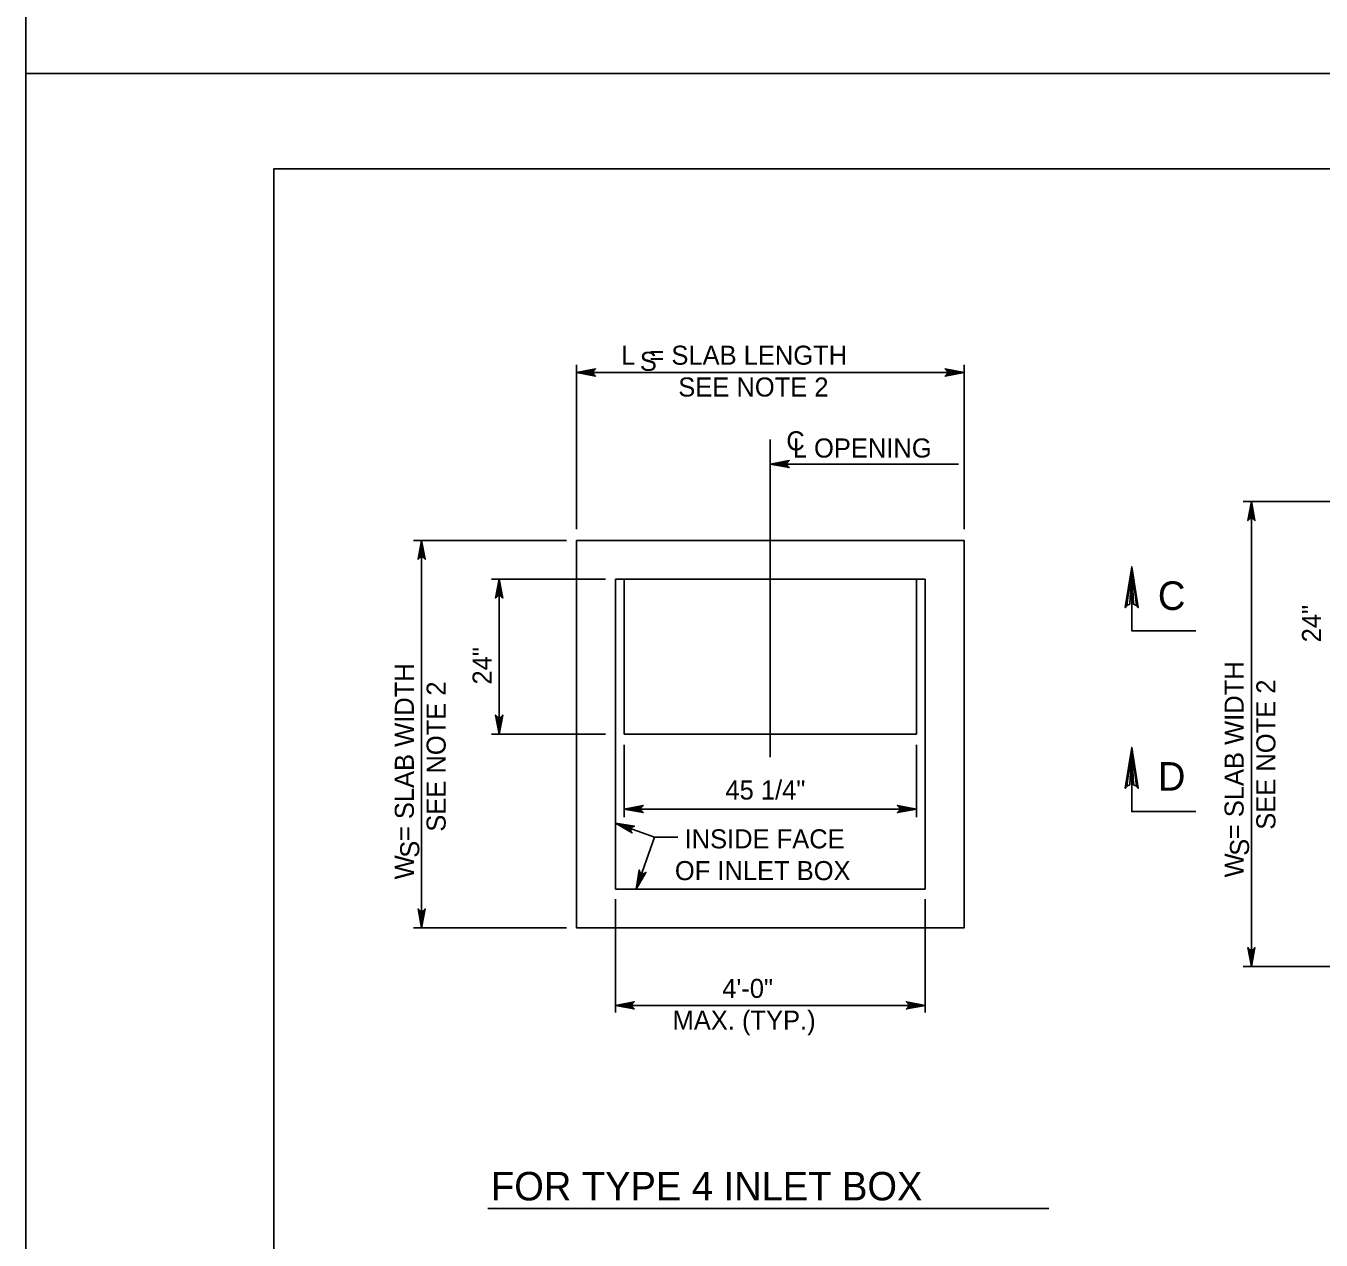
# Model space of a CAD drawing. Extents: x -6420 to 49575, y -4552 to 11624.
# Drawn here: x -6420 to -5752, y 9073 to 9700 of the extents above; entities that cross this region are included whole.
import ezdxf

# ---------------------------------------------------------------- set-up
doc = ezdxf.new("R2010")
doc.units = 0
doc.layers.add('1', color=7, linetype='Continuous')
doc.layers.add('PLT-BNDY', color=7, linetype='Continuous')

msp = doc.modelspace()

# ---------------------------------------------------------------- linework, layer by layer
at = {"layer": '1'}
for p, q in [((-6136.09, 9524.78), (-6136.09, 9439.86)), ((-6136.09, 9520.79), (-5936.09, 9520.79)), ((-5936.09, 9524.78), (-5936.09, 9439.86)), ((-6036.09, 9322.17), (-6036.09, 9486.19)), ((-5939, 9473.5), (-6036.09, 9473.5)), ((-5792, 9454.12), (-5713.02, 9454.12)), ((-5787.76, 9454.12), (-5787.76, 9214.12)), ((-6220.33, 9434.12), (-6141.35, 9434.12)), ((-6216.09, 9434.12), (-6216.09, 9234.12)), ((-6180.09, 9414.12), (-6121.11, 9414.12)), ((-6176.09, 9414.12), (-6176.09, 9334.12)), ((-6116.09, 9414.12), (-6116.09, 9254.12)), ((-6116.09, 9414.12), (-5956.09, 9414.12)), ((-6111.5, 9414.12), (-5960.67, 9414.12)), ((-6111.5, 9334.12), (-6111.5, 9414.12)), ((-5960.67, 9414.12), (-5960.67, 9334.12)), ((-5956.09, 9414.12), (-5956.09, 9254.12)), ((-6180.09, 9334.12), (-6121.11, 9334.12)), ((-5960.67, 9334.12), (-6111.5, 9334.12)), ((-6111.5, 9328.54), (-6111.5, 9291.24)), ((-5960.67, 9328.54), (-5960.67, 9291.24)), ((-6111.5, 9295.45), (-5960.67, 9295.45)), ((-6116.09, 9288.12), (-6095.86, 9280.93)), ((-6095.86, 9280.93), (-6105.31, 9254.12)), ((-6095.86, 9280.93), (-6083.81, 9280.93)), ((-6116.09, 9254.12), (-5956.09, 9254.12)), ((-6116.09, 9249), (-6116.09, 9190.51)), ((-5956.09, 9249), (-5956.09, 9190.51)), ((-6220.33, 9234.12), (-6141.35, 9234.12)), ((-5792, 9214.12), (-5713.02, 9214.12)), ((-6116.09, 9194.12), (-5956.09, 9194.12)), ((-6181.83, 9089.22), (-5892.34, 9089.22))]:
    msp.add_line(p, q, dxfattribs=at)
for points in [[(-3713.67, 7775.47), (-3713.67, 9625.87), (-6292.41, 9625.87), (-6292.41, 7775.47), (-3713.67, 7775.47), (-3713.67, 7861.95), (-4369.84, 7861.95), (-4369.84, 8074.15), (-3713.67, 8074.15), (-3713.67, 8169.17), (-4369.84, 8169.17), (-4369.84, 7775.47), (-4111.31, 7775.47), (-4111.31, 7861.95), (-4111.31, 7775.47), (-3858.68, 7775.47), (-3858.68, 7861.95), (-3858.68, 7821.54), (-3713.67, 7821.54)], [(-6136.09, 9520.79), (-6126.3, 9522.63), (-6126.68, 9522.37), (-6127.06, 9522.1), (-6127.25, 9521.78), (-6127.44, 9521.45), (-6127.5, 9521.12), (-6127.56, 9520.79), (-6127.5, 9520.46), (-6127.44, 9520.14), (-6127.25, 9519.81), (-6127.06, 9519.48), (-6126.68, 9519.22), (-6126.3, 9518.96), (-6136.09, 9520.79), (-6126.68, 9519.22), (-6127.06, 9519.48), (-6136.09, 9520.79), (-6127.25, 9519.81), (-6127.44, 9520.14), (-6136.09, 9520.79), (-6127.5, 9520.46), (-6127.56, 9520.79), (-6136.09, 9520.79), (-6127.5, 9521.12), (-6127.44, 9521.45), (-6136.09, 9520.79), (-6127.25, 9521.78), (-6127.06, 9522.1), (-6136.09, 9520.79), (-6126.68, 9522.37)], [(-5936.09, 9520.79), (-5945.87, 9518.96), (-5945.5, 9519.22), (-5945.12, 9519.48), (-5944.92, 9519.81), (-5944.73, 9520.14), (-5944.67, 9520.46), (-5944.62, 9520.79), (-5944.67, 9521.12), (-5944.73, 9521.45), (-5944.92, 9521.78), (-5945.12, 9522.1), (-5945.5, 9522.37), (-5945.87, 9522.63), (-5936.09, 9520.79), (-5945.5, 9522.37), (-5945.12, 9522.1), (-5936.09, 9520.79), (-5944.92, 9521.78), (-5944.73, 9521.45), (-5936.09, 9520.79), (-5944.67, 9521.12), (-5944.62, 9520.79), (-5936.09, 9520.79), (-5944.67, 9520.46), (-5944.73, 9520.14), (-5936.09, 9520.79), (-5944.92, 9519.81), (-5945.12, 9519.48), (-5936.09, 9520.79), (-5945.5, 9519.22)], [(-6036.09, 9473.5), (-6026.3, 9475.33), (-6026.68, 9475.07), (-6027.06, 9474.81), (-6027.25, 9474.48), (-6027.44, 9474.16), (-6027.5, 9473.83), (-6027.56, 9473.5), (-6027.5, 9473.17), (-6027.44, 9472.84), (-6027.25, 9472.52), (-6027.06, 9472.19), (-6026.68, 9471.93), (-6026.3, 9471.66), (-6036.09, 9473.5), (-6026.68, 9471.93), (-6027.06, 9472.19), (-6036.09, 9473.5), (-6027.25, 9472.52), (-6027.44, 9472.84), (-6036.09, 9473.5), (-6027.5, 9473.17), (-6027.56, 9473.5), (-6036.09, 9473.5), (-6027.5, 9473.83), (-6027.44, 9474.16), (-6036.09, 9473.5), (-6027.25, 9474.48), (-6027.06, 9474.81), (-6036.09, 9473.5), (-6026.68, 9475.07)], [(-5787.76, 9454.12), (-5785.92, 9444.34), (-5786.18, 9444.72), (-5786.45, 9445.09), (-5786.77, 9445.29), (-5787.1, 9445.48), (-5787.43, 9445.54), (-5787.76, 9445.59), (-5788.09, 9445.54), (-5788.41, 9445.48), (-5788.74, 9445.29), (-5789.07, 9445.09), (-5789.33, 9444.72), (-5789.59, 9444.34), (-5787.76, 9454.12), (-5789.33, 9444.72), (-5789.07, 9445.09), (-5787.76, 9454.12), (-5788.74, 9445.29), (-5788.41, 9445.48), (-5787.76, 9454.12), (-5788.09, 9445.54), (-5787.76, 9445.59), (-5787.76, 9454.12), (-5787.43, 9445.54), (-5787.1, 9445.48), (-5787.76, 9454.12), (-5786.77, 9445.29), (-5786.45, 9445.09), (-5787.76, 9454.12), (-5786.18, 9444.72)], [(-6216.09, 9434.12), (-6214.25, 9424.34), (-6214.51, 9424.72), (-6214.78, 9425.09), (-6215.1, 9425.29), (-6215.43, 9425.48), (-6215.76, 9425.54), (-6216.09, 9425.59), (-6216.42, 9425.54), (-6216.74, 9425.48), (-6217.07, 9425.29), (-6217.4, 9425.09), (-6217.66, 9424.72), (-6217.92, 9424.34), (-6216.09, 9434.12), (-6217.66, 9424.72), (-6217.4, 9425.09), (-6216.09, 9434.12), (-6217.07, 9425.29), (-6216.74, 9425.48), (-6216.09, 9434.12), (-6216.42, 9425.54), (-6216.09, 9425.59), (-6216.09, 9434.12), (-6215.76, 9425.54), (-6215.43, 9425.48), (-6216.09, 9434.12), (-6215.1, 9425.29), (-6214.78, 9425.09), (-6216.09, 9434.12), (-6214.51, 9424.72)], [(-5852.03, 9400.49), (-5850.58, 9401.25), (-5849.52, 9420.52), (-5852.03, 9400.49), (-5852.91, 9399.47), (-5849.52, 9420.52), (-5848.56, 9401.26), (-5847.13, 9400.56), (-5849.52, 9420.52), (-5846.17, 9399.47), (-5847.13, 9400.56)], [(-5816.45, 9387.45), (-5849.52, 9387.45), (-5849.52, 9420.52)], [(-6176.09, 9414.12), (-6174.25, 9404.34), (-6174.51, 9404.72), (-6174.78, 9405.09), (-6175.1, 9405.29), (-6175.43, 9405.48), (-6175.76, 9405.54), (-6176.09, 9405.59), (-6176.42, 9405.54), (-6176.74, 9405.48), (-6177.07, 9405.29), (-6177.4, 9405.09), (-6177.66, 9404.72), (-6177.92, 9404.34), (-6176.09, 9414.12), (-6177.66, 9404.72), (-6177.4, 9405.09), (-6176.09, 9414.12), (-6177.07, 9405.29), (-6176.74, 9405.48), (-6176.09, 9414.12), (-6176.42, 9405.54), (-6176.09, 9405.59), (-6176.09, 9414.12), (-6175.76, 9405.54), (-6175.43, 9405.48), (-6176.09, 9414.12), (-6175.1, 9405.29), (-6174.78, 9405.09), (-6176.09, 9414.12), (-6174.51, 9404.72)], [(-6176.09, 9334.12), (-6177.92, 9343.91), (-6177.66, 9343.53), (-6177.4, 9343.16), (-6177.07, 9342.96), (-6176.74, 9342.77), (-6176.42, 9342.71), (-6176.09, 9342.65), (-6175.76, 9342.71), (-6175.43, 9342.77), (-6175.1, 9342.96), (-6174.78, 9343.16), (-6174.51, 9343.53), (-6174.25, 9343.91), (-6176.09, 9334.12), (-6174.51, 9343.53), (-6174.78, 9343.16), (-6176.09, 9334.12), (-6175.1, 9342.96), (-6175.43, 9342.77), (-6176.09, 9334.12), (-6175.76, 9342.71), (-6176.09, 9342.65), (-6176.09, 9334.12), (-6176.42, 9342.71), (-6176.74, 9342.77), (-6176.09, 9334.12), (-6177.07, 9342.96), (-6177.4, 9343.16), (-6176.09, 9334.12), (-6177.66, 9343.53)], [(-5852.03, 9307.21), (-5850.58, 9307.97), (-5849.52, 9327.24), (-5852.03, 9307.21), (-5852.91, 9306.19), (-5849.52, 9327.24), (-5848.56, 9307.98), (-5847.13, 9307.28), (-5849.52, 9327.24), (-5846.17, 9306.19), (-5847.13, 9307.28)], [(-5816.45, 9294.17), (-5849.52, 9294.17), (-5849.52, 9327.24)], [(-6111.5, 9295.45), (-6101.72, 9297.28), (-6102.1, 9297.02), (-6102.47, 9296.76), (-6102.67, 9296.43), (-6102.86, 9296.1), (-6102.92, 9295.78), (-6102.97, 9295.45), (-6102.92, 9295.12), (-6102.86, 9294.79), (-6102.67, 9294.46), (-6102.47, 9294.14), (-6102.1, 9293.87), (-6101.72, 9293.61), (-6111.5, 9295.45), (-6102.1, 9293.87), (-6102.47, 9294.14), (-6111.5, 9295.45), (-6102.67, 9294.46), (-6102.86, 9294.79), (-6111.5, 9295.45), (-6102.92, 9295.12), (-6102.97, 9295.45), (-6111.5, 9295.45), (-6102.92, 9295.78), (-6102.86, 9296.1), (-6111.5, 9295.45), (-6102.67, 9296.43), (-6102.47, 9296.76), (-6111.5, 9295.45), (-6102.1, 9297.02)], [(-5960.67, 9295.45), (-5970.46, 9293.61), (-5970.08, 9293.87), (-5969.7, 9294.14), (-5969.51, 9294.46), (-5969.31, 9294.79), (-5969.26, 9295.12), (-5969.2, 9295.45), (-5969.26, 9295.78), (-5969.31, 9296.1), (-5969.51, 9296.43), (-5969.7, 9296.76), (-5970.08, 9297.02), (-5970.46, 9297.28), (-5960.67, 9295.45), (-5970.08, 9297.02), (-5969.7, 9296.76), (-5960.67, 9295.45), (-5969.51, 9296.43), (-5969.31, 9296.1), (-5960.67, 9295.45), (-5969.26, 9295.78), (-5969.2, 9295.45), (-5960.67, 9295.45), (-5969.26, 9295.12), (-5969.31, 9294.79), (-5960.67, 9295.45), (-5969.51, 9294.46), (-5969.7, 9294.14), (-5960.67, 9295.45), (-5970.08, 9293.87)], [(-6116.09, 9288.12), (-6106.25, 9286.57), (-6106.7, 9286.45), (-6107.14, 9286.33), (-6107.43, 9286.09), (-6107.72, 9285.84), (-6107.89, 9285.55), (-6108.05, 9285.26), (-6108.11, 9284.93), (-6108.16, 9284.6), (-6108.09, 9284.23), (-6108.02, 9283.86), (-6107.75, 9283.48), (-6107.48, 9283.11), (-6116.09, 9288.12), (-6107.75, 9283.48), (-6108.02, 9283.86), (-6116.09, 9288.12), (-6108.09, 9284.23), (-6108.16, 9284.6), (-6116.09, 9288.12), (-6108.11, 9284.93), (-6108.05, 9285.26), (-6116.09, 9288.12), (-6107.89, 9285.55), (-6107.72, 9285.84), (-6116.09, 9288.12), (-6107.43, 9286.09), (-6107.14, 9286.33), (-6116.09, 9288.12), (-6106.7, 9286.45)], [(-6105.31, 9254.12), (-6103.79, 9263.96), (-6103.66, 9263.52), (-6103.54, 9263.08), (-6103.3, 9262.79), (-6103.05, 9262.49), (-6102.76, 9262.33), (-6102.47, 9262.17), (-6102.14, 9262.11), (-6101.82, 9262.06), (-6101.44, 9262.13), (-6101.07, 9262.21), (-6100.7, 9262.48), (-6100.32, 9262.74), (-6105.31, 9254.12), (-6100.7, 9262.48), (-6101.07, 9262.21), (-6105.31, 9254.12), (-6101.44, 9262.13), (-6101.82, 9262.06), (-6105.31, 9254.12), (-6102.14, 9262.11), (-6102.47, 9262.17), (-6105.31, 9254.12), (-6102.76, 9262.33), (-6103.05, 9262.49), (-6105.31, 9254.12), (-6103.3, 9262.79), (-6103.54, 9263.08), (-6105.31, 9254.12), (-6103.66, 9263.52)], [(-6216.09, 9234.12), (-6217.92, 9243.91), (-6217.66, 9243.53), (-6217.4, 9243.16), (-6217.07, 9242.96), (-6216.74, 9242.77), (-6216.42, 9242.71), (-6216.09, 9242.65), (-6215.76, 9242.71), (-6215.43, 9242.77), (-6215.1, 9242.96), (-6214.78, 9243.16), (-6214.51, 9243.53), (-6214.25, 9243.91), (-6216.09, 9234.12), (-6214.51, 9243.53), (-6214.78, 9243.16), (-6216.09, 9234.12), (-6215.1, 9242.96), (-6215.43, 9242.77), (-6216.09, 9234.12), (-6215.76, 9242.71), (-6216.09, 9242.65), (-6216.09, 9234.12), (-6216.42, 9242.71), (-6216.74, 9242.77), (-6216.09, 9234.12), (-6217.07, 9242.96), (-6217.4, 9243.16), (-6216.09, 9234.12), (-6217.66, 9243.53)], [(-5787.76, 9214.12), (-5789.59, 9223.91), (-5789.33, 9223.53), (-5789.07, 9223.16), (-5788.74, 9222.96), (-5788.41, 9222.77), (-5788.09, 9222.71), (-5787.76, 9222.65), (-5787.43, 9222.71), (-5787.1, 9222.77), (-5786.77, 9222.96), (-5786.45, 9223.16), (-5786.18, 9223.53), (-5785.92, 9223.91), (-5787.76, 9214.12), (-5786.18, 9223.53), (-5786.45, 9223.16), (-5787.76, 9214.12), (-5786.77, 9222.96), (-5787.1, 9222.77), (-5787.76, 9214.12), (-5787.43, 9222.71), (-5787.76, 9222.65), (-5787.76, 9214.12), (-5788.09, 9222.71), (-5788.41, 9222.77), (-5787.76, 9214.12), (-5788.74, 9222.96), (-5789.07, 9223.16), (-5787.76, 9214.12), (-5789.33, 9223.53)], [(-6116.09, 9194.12), (-6106.3, 9195.96), (-6106.68, 9195.7), (-6107.06, 9195.44), (-6107.25, 9195.11), (-6107.44, 9194.78), (-6107.5, 9194.45), (-6107.56, 9194.12), (-6107.5, 9193.8), (-6107.44, 9193.47), (-6107.25, 9193.14), (-6107.06, 9192.81), (-6106.68, 9192.55), (-6106.3, 9192.29), (-6116.09, 9194.12), (-6106.68, 9192.55), (-6107.06, 9192.81), (-6116.09, 9194.12), (-6107.25, 9193.14), (-6107.44, 9193.47), (-6116.09, 9194.12), (-6107.5, 9193.8), (-6107.56, 9194.12), (-6116.09, 9194.12), (-6107.5, 9194.45), (-6107.44, 9194.78), (-6116.09, 9194.12), (-6107.25, 9195.11), (-6107.06, 9195.44), (-6116.09, 9194.12), (-6106.68, 9195.7)], [(-5956.09, 9194.12), (-5965.87, 9192.29), (-5965.5, 9192.55), (-5965.12, 9192.81), (-5964.92, 9193.14), (-5964.73, 9193.47), (-5964.67, 9193.8), (-5964.62, 9194.12), (-5964.67, 9194.45), (-5964.73, 9194.78), (-5964.92, 9195.11), (-5965.12, 9195.44), (-5965.5, 9195.7), (-5965.87, 9195.96), (-5956.09, 9194.12), (-5965.5, 9195.7), (-5965.12, 9195.44), (-5956.09, 9194.12), (-5964.92, 9195.11), (-5964.73, 9194.78), (-5956.09, 9194.12), (-5964.67, 9194.45), (-5964.62, 9194.12), (-5956.09, 9194.12), (-5964.67, 9193.8), (-5964.73, 9193.47), (-5956.09, 9194.12), (-5964.92, 9193.14), (-5965.12, 9192.81), (-5956.09, 9194.12), (-5965.5, 9192.55)]]:
    msp.add_lwpolyline(points, dxfattribs=at)
msp.add_lwpolyline([(-6136.09, 9434.12), (-5936.09, 9434.12), (-5936.09, 9234.12), (-6136.09, 9234.12)], close=True, dxfattribs=at)
at = {"layer": 'PLT-BNDY'}
for points in [[(-6420.37, 11623.9), (-3661.18, 11623.9), (-3661.18, 9675.08), (-6420.37, 9675.08)], [(-6420.37, 9675.08), (-3661.18, 9675.08), (-3661.18, 7726.26), (-6420.37, 7726.26)]]:
    msp.add_lwpolyline(points, close=True, dxfattribs=at)

# ---------------------------------------------------------------- texts
at = {"layer": '1'}
for s, height, p in [('L  = SLAB LENGTH', 9.8425, (-6113.12, 9524.79)), ('S', 9.84, (-6103.45, 9521.63)), ('SEE NOTE 2', 9.843, (-6083.59, 9508.38)), ('C', 9.84, (-6027.83, 9480.59)), ('L OPENING', 9.843, (-6024.49, 9476.88)), ('C', 14.76, (-5836.05, 9398.21)), ('D', 14.76, (-5836.05, 9304.93)), ('45 1/4"', 9.843, (-6059.27, 9300.34)), ('INSIDE FACE', 9.8425, (-6080.35, 9275.14)), ('OF INLET BOX', 9.8425, (-6085.35, 9258.74)), ('4\'-0"', 9.843, (-6060.9, 9197.95)), ('MAX. (TYP.)', 9.8425, (-6086.55, 9181.55)), ('FOR TYPE 4 INLET BOX', 14.6898, (-6180.27, 9093.44))]:
    msp.add_text(s, height=height, dxfattribs=at).set_placement(p)
for s, height, p in [('24"', 9.843, (-5751.79, 9381.49)), ('24"', 9.843, (-6179.96, 9359.72)), ('W  = SLAB WIDTH', 9.8425, (-6220.09, 9259.15)), ('W  = SLAB WIDTH', 9.8425, (-5791.76, 9260.15)), ('SEE NOTE 2', 9.843, (-6203.68, 9283.76)), ('SEE NOTE 2', 9.843, (-5775.35, 9284.76)), ('S', 9.84, (-6217.3, 9270.31)), ('S', 9.84, (-5788.97, 9271.31))]:
    msp.add_text(s, height=height, rotation=90, dxfattribs=at).set_placement(p)

doc.saveas('drawing.dxf')
